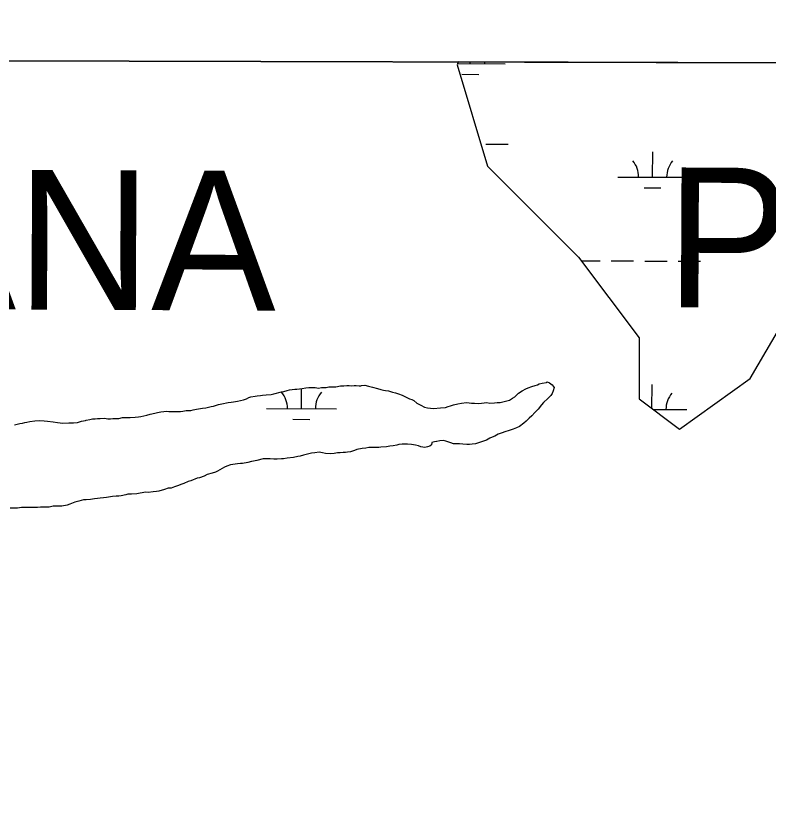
# Model space of a CAD drawing. Extents: x 3161514 to 3199414, y 831166 to 856601.
# Drawn here: x 3188879 to 3189956, y 853664 to 854820 of the extents above; entities that cross this region are included whole.
import ezdxf

# ---------------------------------------------------------------- set-up
doc = ezdxf.new("R2010")
doc.units = 0
for name, color, linetype in [('V-GRID-FRAM', 7, 'Continuous'), ('V-SITE-VEGE', 7, 'Continuous'), ('V-TOPO-GNAM-IDEN', 7, 'Continuous'), ('V-WETL-SWMP', 7, 'Continuous')]:
    doc.layers.add(name, color=color, linetype=linetype)

msp = doc.modelspace()

# ---------------------------------------------------------------- linework, layer by layer
at = {"layer": 'V-GRID-FRAM'}
msp.add_lwpolyline([(3165761, 854820), (3197144.3, 854733.3), (3197102, 836546.1), (3165702.9, 836632.9), (3165761, 854820)], dxfattribs=at)
at = {"layer": 'V-SITE-VEGE'}
msp.add_line((3193473.2, 854743.5), (3185243.7, 854766.2), dxfattribs=at)
at = {"layer": 'V-WETL-SWMP'}
for p, q in [((3189511.7, 854754.4), (3189510.2, 854750.3)), ((3189510.2, 854750.3), (3189553.6, 854605.4)), ((3189510.9, 854752.2), (3189579, 854752)), ((3190256.3, 854752.3), (3189511.7, 854754.4)), ((3189529, 854752.2), (3189529, 854754.3)), ((3189517, 854736.8), (3189541, 854736.7)), ((3189551.3, 854636.7), (3189583.3, 854636.6)), ((3189790, 854589.6), (3189790.1, 854625.6)), ((3189553.6, 854605.4), (3189683.8, 854475.1)), ((3189740, 854589.7), (3189840, 854589.4)), ((3189778, 854574.2), (3189802, 854574.1)), ((3189683.8, 854475.1), (3189770.6, 854359.3)), ((3189687.8, 854469.8), (3189714.8, 854469.7)), ((3189730.8, 854469.7), (3189762.8, 854469.6)), ((3189778.8, 854469.5), (3189810.8, 854469.4)), ((3189826.8, 854469.4), (3189858.8, 854469.3)), ((3189929.8, 854301.3), (3190031.1, 854475.1)), ((3189770.6, 854359.3), (3189770.6, 854272.4)), ((3189828.5, 854228.9), (3189929.8, 854301.3)), ((3189287.2, 854258.3), (3189287.3, 854286.9)), ((3189789.1, 854258.5), (3189789.2, 854292.9)), ((3189770.6, 854272.4), (3189828.5, 854228.9)), ((3189237.2, 854258.4), (3189337.2, 854258.1)), ((3189791.3, 854256.9), (3189839.1, 854256.8)), ((3189275.1, 854242.9), (3189299.1, 854242.8))]:
    msp.add_line(p, q, dxfattribs=at)
for points in [[(3189497.2, 854261.2), (3189500.4, 854262.1), (3189504.9, 854263.5), (3189511.2, 854264.9), (3189516.6, 854265.8), (3189523.4, 854267.1), (3189527.5, 854266.3), (3189530.6, 854265.8), (3189535.1, 854265.8), (3189541, 854265.4), (3189545.1, 854265.8), (3189552.8, 854266.8), (3189556.8, 854265.9), (3189563.6, 854266.3), (3189567.2, 854266.8), (3189571.7, 854266.8), (3189577.6, 854268.2), (3189581.2, 854269.1), (3189585.3, 854270.4), (3189589.3, 854273.2), (3189592.5, 854275), (3189595.6, 854278.1), (3189597.9, 854280.4), (3189603.3, 854283.6), (3189608.7, 854286.3), (3189611.9, 854287.7), (3189617.3, 854289.9), (3189621.8, 854291.3), (3189625, 854292.2), (3189627.7, 854293.6), (3189631.8, 854294.5), (3189638.1, 854295.8), (3189639, 854296.3), (3189642.6, 854294.9), (3189646.2, 854292.2), (3189648.9, 854288.2), (3189647.6, 854283.7), (3189646.2, 854280), (3189644.4, 854276.9), (3189639.9, 854272.8), (3189633.6, 854266.9), (3189630.9, 854263.7), (3189626, 854257.4), (3189621.4, 854252.4), (3189616.9, 854247.9), (3189613.3, 854244.3), (3189608.8, 854240.2), (3189605.7, 854237.5), (3189599.4, 854232.5), (3189595.3, 854230.7), (3189590.3, 854228.9), (3189583.1, 854226.6), (3189579.9, 854225.2), (3189573.2, 854223), (3189569.1, 854221.6), (3189564.1, 854218.9), (3189560.1, 854217.1), (3189556.9, 854215.7), (3189552, 854213), (3189546.5, 854211.2), (3189536.6, 854208), (3189531.6, 854207.1), (3189528, 854206.6), (3189524, 854206.6), (3189518.1, 854207.5), (3189513.6, 854207.9), (3189505, 854207.9), (3189500.9, 854209.3), (3189494.1, 854211.5), (3189490.1, 854212.4), (3189485.5, 854212), (3189481, 854211), (3189480.6, 854211), (3189477.9, 854210.6), (3189473.8, 854209.7), (3189473.4, 854206.5), (3189471.1, 854204.3), (3189467.9, 854203.3), (3189463.9, 854202.4), (3189458, 854203.3), (3189454.8, 854204.7), (3189450.3, 854206), (3189444.9, 854206.9), (3189439, 854207.3), (3189435, 854207.3), (3189431.3, 854207.3), (3189426.8, 854206.9), (3189423.7, 854206), (3189418.3, 854205.1), (3189413.7, 854204.6), (3189409.2, 854203.7), (3189401.1, 854202.8), (3189397.9, 854202.3), (3189391.6, 854202.3), (3189383.5, 854202.3), (3189379.4, 854201.8), (3189374, 854201.3), (3189366.3, 854199.5), (3189363.2, 854198.2), (3189357.3, 854196.3), (3189353.2, 854195.9)], [(3189017, 854244), (3189020.6, 854244), (3189025.6, 854244), (3189031, 854245.4), (3189037.8, 854245.4), (3189041.9, 854245.4), (3189049.1, 854245.9), (3189054.1, 854246.3), (3189057.2, 854246.8), (3189065.8, 854248.6), (3189070.8, 854250), (3189077.1, 854251.8), (3189081.1, 854252.7), (3189086.1, 854253.6), (3189090.2, 854254.1), (3189093.3, 854254.6), (3189097.4, 854254.1), (3189101, 854254.1), (3189105.5, 854254.1), (3189109.6, 854254.1), (3189114.1, 854254.1), (3189117.3, 854254.6), (3189122.3, 854255.5), (3189129, 854255.5), (3189132.2, 854256.4), (3189136.7, 854257.3), (3189139.9, 854257.8), (3189145.7, 854258.7), (3189150.3, 854259.2), (3189157.9, 854261), (3189161.5, 854261.9), (3189168.3, 854264.2), (3189173.3, 854265.1), (3189182.3, 854266.9), (3189186.8, 854267.4), (3189190, 854267.8), (3189195.4, 854268.8), (3189204, 854270.6), (3189208.5, 854272.4), (3189211.7, 854274.2), (3189214.8, 854275.1), (3189220.7, 854276), (3189223.9, 854276.5), (3189228.4, 854277), (3189231.5, 854277.4), (3189236.5, 854277.9), (3189243.7, 854278.3), (3189247.8, 854279.3), (3189258.6, 854282), (3189261.8, 854282.9), (3189266.8, 854284.3), (3189269.9, 854285.2), (3189277.6, 854286.1), (3189280.8, 854286.1), (3189284.4, 854286.6), (3189288, 854287), (3189293.4, 854287.9), (3189297.9, 854288.4), (3189301.5, 854288.4), (3189307, 854288.4), (3189311.5, 854287.5), (3189316, 854288.4), (3189322.8, 854288.4), (3189326.4, 854289.3), (3189333.2, 854289.4), (3189336.3, 854289.4), (3189343.1, 854290.7), (3189348.1, 854290.7), (3189352.1, 854291.2), (3189355.7, 854291.2), (3189359.4, 854290.8), (3189362.5, 854291.2), (3189365.7, 854291.2), (3189369.7, 854290.8), (3189372.5, 854290.8), (3189372.5, 854291.2), (3189372.9, 854291.2), (3189377.9, 854291.7), (3189383.3, 854290.4), (3189388.7, 854289), (3189396, 854286.8), (3189400.9, 854285.4), (3189404.5, 854284.5), (3189407.7, 854284.1), (3189411.8, 854283.6), (3189417.6, 854281.8), (3189421.7, 854281), (3189426.2, 854279.2), (3189431.2, 854277.4), (3189442.1, 854272.4), (3189445.2, 854271.1), (3189447.9, 854269.7), (3189452.5, 854266.1), (3189457.9, 854263), (3189463.3, 854260.3), (3189467.8, 854259.4), (3189471.9, 854258.9), (3189476.4, 854258.5), (3189486.4, 854259.4), (3189493.6, 854259.9), (3189497.2, 854261.2)], [(3188876.5, 854235.2), (3188883.8, 854237), (3188887.8, 854237.4), (3188891, 854238.3), (3188894.1, 854238.8), (3188898.2, 854239.7), (3188905.4, 854240.6), (3188911.8, 854241.1), (3188919, 854240.7), (3188923.5, 854240.2), (3188931.6, 854239.3), (3188938, 854238.4), (3188941.6, 854238), (3188944.7, 854237.5), (3188954.2, 854237.6), (3188961, 854237.6), (3188966.4, 854238.5), (3188972.3, 854240.3), (3188978.2, 854241.2), (3188979.1, 854241.7), (3188984, 854242.6), (3188988.1, 854243.5), (3188991.7, 854243.5), (3188995.3, 854244), (3188998.9, 854244), (3189005.3, 854244.4), (3189010.2, 854243.5), (3189013.9, 854243.6), (3189017, 854244)], [(3189353.2, 854195.9), (3189350.1, 854195.4), (3189346.9, 854195.4), (3189342.4, 854195), (3189338.8, 854195), (3189334.2, 854194), (3189329.3, 854193.6), (3189321.6, 854194), (3189317.5, 854194.9), (3189312.6, 854195.8), (3189306.2, 854194.9), (3189301.7, 854194.4), (3189297.7, 854193.5), (3189290, 854191.7), (3189285.5, 854190.3), (3189281.9, 854189.4), (3189276, 854188.1), (3189266.9, 854187.1), (3189261.5, 854186.2), (3189258.4, 854186.2), (3189252.5, 854185.8), (3189247.5, 854185.7), (3189242.6, 854186.2), (3189238.5, 854186.2), (3189232.2, 854186.2), (3189223.1, 854183.9), (3189218.6, 854183), (3189215.5, 854182.5), (3189210.5, 854181.1), (3189202.8, 854179.8), (3189199.7, 854179.8), (3189195.6, 854179.3), (3189185.7, 854177.9), (3189180.2, 854175.7), (3189177.1, 854174.3), (3189167.1, 854168.4), (3189164, 854167.1), (3189159.5, 854165.7), (3189152.2, 854163.9), (3189147.7, 854161.6), (3189141, 854159.3), (3189137.8, 854158.4), (3189128.8, 854154.8), (3189125.2, 854153.9), (3189118.8, 854151.2), (3189116.1, 854149.8), (3189109.8, 854147.5), (3189105.3, 854146.2), (3189100.8, 854144.3), (3189096.3, 854144.3), (3189090.9, 854142.5), (3189083.2, 854140.2), (3189079.6, 854139.3), (3189075, 854138.9), (3189067.8, 854138), (3189063.8, 854138.4), (3189051.6, 854136.1), (3189043.9, 854135.6), (3189038.5, 854135.6), (3189035.8, 854134.7), (3189029, 854133.4), (3189025.8, 854132.9), (3189021.8, 854132.9), (3189016.8, 854132.4), (3189008.2, 854131.1), (3189003.7, 854130.6), (3188999.2, 854130.1), (3188995.1, 854129.7), (3188991, 854128.8), (3188985.2, 854128.3), (3188978.8, 854127.8), (3188975.2, 854127.4), (3188971.6, 854126.5), (3188968.5, 854125.6), (3188962.6, 854124.2), (3188955.4, 854121.5), (3188951.8, 854120.1), (3188944.1, 854118.7), (3188939.1, 854118.7), (3188935.5, 854118.3), (3188931.9, 854118.3), (3188926, 854117.3), (3188917.9, 854116.9), (3188913.8, 854116.9), (3188909.3, 854116.4), (3188900.7, 854116.4), (3188895.3, 854116.4), (3188891.7, 854116.4), (3188886.3, 854116.4), (3188880.4, 854115.9), (3188870, 854115.9)]]:
    msp.add_lwpolyline(points, dxfattribs=at)
for centre, start, end in [((3189584.3, 854752.5), 177.0368, 180.6135), ((3189734.8, 854590.2), 359.0699, 40.6135), ((3189845.3, 854589.9), 139.0699, 180.6135), ((3189231.9, 854258.9), 359.0699, 40.6135), ((3189342.4, 854258.6), 139.0699, 180.6135), ((3189844.3, 854257.2), 139.0699, 180.6135)]:
    msp.add_arc(centre, 35.2, start, end, dxfattribs=at)

# ---------------------------------------------------------------- texts
at = {"layer": 'V-TOPO-GNAM-IDEN'}
for s, p in [('FELICIANA', (3187868.1, 854404.8)), ('PARISH,', (3189808.6, 854403.5))]:
    msp.add_text(s, height=200, rotation=359.7335, dxfattribs=at).set_placement(p)

doc.saveas('drawing.dxf')
